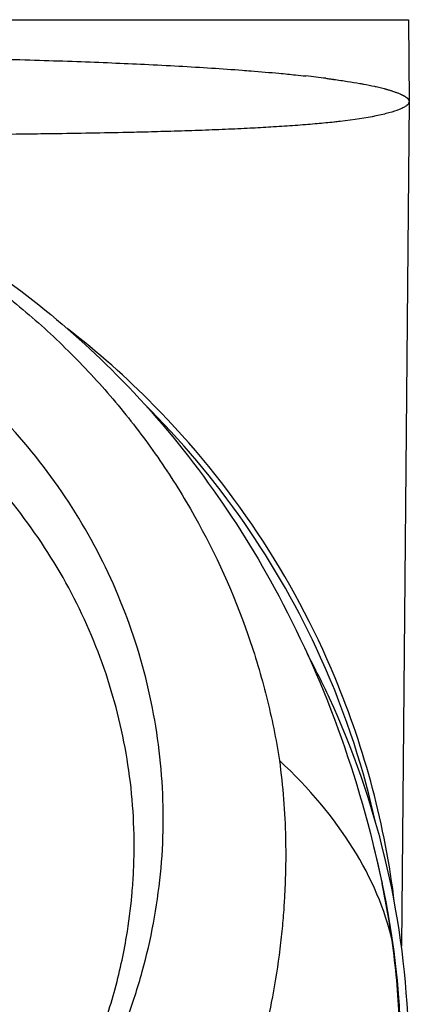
# Model space of a CAD drawing. Header units: millimetres. Extents: x 0 to 7374, y 0 to 4200.
# Tile 623 of 656: x 3930 to 3953, y 2922 to 2978. Entities that reach past the tile are written whole.
import ezdxf

# ---------------------------------------------------------------- set-up
doc = ezdxf.new("R2010")
doc.units = ezdxf.units.MM
doc.header["$LTSCALE"] = 0.2

# ---------------------------------------------------------------- blocks, each defined once
blk = doc.blocks.new('A$Cccaa745f')
for p, q in [((0.5, 2070.7), (49.471, 2070.7)), ((49.471, 2070.7), (49.512, 2066)), ((49.512, 2066), (49.06, 2017.493)), ((29.221, 2052.38), (29.221, 2052.38)), ((30.002, 2042.946), (30.002, 2042.948)), ((30.481, 2042.187), (30.481, 2042.187)), ((35.223, 2021.514), (35.223, 2021.514)), ((33.93, 2015.15), (33.931, 2015.15))]:
    blk.add_line(p, q)
for centre, major_axis, ratio, start_param, end_param in [((-0.074, 2064.718), (49.62, 1.193), 0.072333, 0.442659, 0.49387), ((-19.158, 2000.007), (58.611, 39.876), 0.816183, 0.109071, 0.109073), ((34, 2040.133), (-2.55, 0), 0.707107, 6.116439, 6.116925), ((34, 2039.638), (-2.55, 0), 0.707107, 5.948188, 5.948587), ((34, 2040.133), (-2.55, 0), 0.707107, 0.842734, 0.843313), ((34, 2038.224), (6.5, 0), 0.707107, 4.374146, 4.374177), ((21.571, 2019.539), (26.808, -7.911), 0.638718, 0.341438, 0.907474)]:
    blk.add_ellipse(centre, major_axis=major_axis, ratio=ratio, start_param=start_param, end_param=end_param)
for points, knots in [([(-36.588, 2068.02), (-35.941, 2068.057), (-35.276, 2068.092), (-34.499, 2068.13), (-34.405, 2068.135), (-33.605, 2068.173), (-32.877, 2068.205), (-31.379, 2068.266), (-30.61, 2068.295), (-29.036, 2068.35), (-28.23, 2068.375), (-27.255, 2068.403), (-27.103, 2068.407), (-26.133, 2068.435), (-25.297, 2068.456), (-23.917, 2068.488), (-23.383, 2068.499), (-22.137, 2068.524), (-21.421, 2068.537), (-20.333, 2068.556), (-19.968, 2068.561), (-19.416, 2068.57), (-19.232, 2068.572), (-18.955, 2068.576), (-18.862, 2068.578), (-18.733, 2068.579), (-18.693, 2068.58), (-18.611, 2068.581), (-18.569, 2068.582), (-18.518, 2068.582), (-18.503, 2068.583), (-18.152, 2068.587), (-17.802, 2068.592), (-17.081, 2068.6), (-16.71, 2068.604), (-15.951, 2068.612), (-15.562, 2068.615), (-14.77, 2068.622), (-14.366, 2068.625), (-13.541, 2068.631), (-13.12, 2068.634), (-12.264, 2068.639), (-11.829, 2068.641), (-11.157, 2068.645), (-10.928, 2068.646), (-10.25, 2068.649), (-9.794, 2068.651), (-8.868, 2068.655), (-8.398, 2068.656), (-7.444, 2068.659), (-6.961, 2068.661), (-5.968, 2068.663), (-5.458, 2068.664), (-4.442, 2068.666), (-3.938, 2068.666), (-2.919, 2068.667), (-2.403, 2068.668), (-1.363, 2068.668), (-0.839, 2068.668), (-0.205, 2068.669), (-0.103, 2068.669), (0.54, 2068.669), (1.073, 2068.668), (2.128, 2068.668), (2.651, 2068.668), (3.685, 2068.667), (4.197, 2068.666), (5.209, 2068.664), (5.709, 2068.663), (6.7, 2068.661), (7.191, 2068.66), (8.158, 2068.657), (8.635, 2068.655), (9.575, 2068.652), (10.039, 2068.65), (10.56, 2068.648), (10.628, 2068.647), (11.155, 2068.645), (11.603, 2068.643), (12.483, 2068.638), (12.914, 2068.635), (13.762, 2068.629), (14.178, 2068.626), (14.708, 2068.622), (14.832, 2068.621), (15.361, 2068.617), (15.756, 2068.613), (16.367, 2068.607), (16.592, 2068.605), (17.107, 2068.6), (17.394, 2068.597), (17.814, 2068.591), (17.952, 2068.59), (18.156, 2068.587), (18.224, 2068.586), (18.321, 2068.585), (18.345, 2068.585), (18.394, 2068.584), (18.419, 2068.584), (18.463, 2068.583), (18.476, 2068.583), (19.38, 2068.571), (20.256, 2068.557), (21.97, 2068.528), (22.808, 2068.511), (24.444, 2068.476), (25.243, 2068.457), (26.794, 2068.417), (27.548, 2068.395), (29.015, 2068.35), (29.73, 2068.326), (31.115, 2068.276), (31.786, 2068.25), (33.081, 2068.196), (33.704, 2068.168), (34.987, 2068.107), (35.646, 2068.073), (36.929, 2068.001), (37.554, 2067.963), (38.766, 2067.885), (39.354, 2067.843), (40.093, 2067.788), (40.262, 2067.775), (40.986, 2067.717), (41.521, 2067.672), (42.362, 2067.594), (42.682, 2067.563), (43.19, 2067.511), (43.385, 2067.49), (43.575, 2067.469)], [0.2282035, 0.2282035, 0.2282035, 0.2282035, 0.2473815, 0.2473815, 0.25, 0.25, 0.2696778, 0.2696778, 0.2893201, 0.2893201, 0.3089132, 0.3089132, 0.3125, 0.3125, 0.3318032, 0.3318032, 0.34375, 0.34375, 0.359375, 0.359375, 0.3671875, 0.3671875, 0.3710937, 0.3710937, 0.3730469, 0.3730469, 0.3738102, 0.3738102, 0.3746345, 0.3746345, 0.375, 0.375, 0.3849805, 0.3849805, 0.3948442, 0.3948442, 0.4045824, 0.4045824, 0.4141239, 0.4141239, 0.4235502, 0.4235502, 0.4328035, 0.4328035, 0.4375, 0.4375, 0.4465396, 0.4465396, 0.4554532, 0.4554532, 0.4642451, 0.4642451, 0.4731838, 0.4731838, 0.4816932, 0.4816932, 0.4901115, 0.4901115, 0.4984082, 0.4984082, 0.5, 0.5, 0.508383, 0.508383, 0.5168679, 0.5168679, 0.525459, 0.525459, 0.5341608, 0.5341608, 0.5430317, 0.5430317, 0.5520062, 0.5520062, 0.5611287, 0.5611287, 0.5625, 0.5625, 0.5718007, 0.5718007, 0.5812142, 0.5812142, 0.5907894, 0.5907894, 0.59375, 0.59375, 0.6035307, 0.6035307, 0.609375, 0.609375, 0.6171875, 0.6171875, 0.6210937, 0.6210937, 0.6230469, 0.6230469, 0.6239033, 0.6239033, 0.6246831, 0.6246831, 0.625, 0.625, 0.6436638, 0.6436638, 0.662081, 0.662081, 0.6802549, 0.6802549, 0.6980706, 0.6980706, 0.7157013, 0.7157013, 0.7330496, 0.7330496, 0.75, 0.75, 0.7688703, 0.7688703, 0.7877826, 0.7877826, 0.8067597, 0.8067597, 0.8125, 0.8125, 0.8315225, 0.8315225, 0.84375, 0.84375, 0.8515656, 0.8515656, 0.8515656, 0.8515656]), ([(44.727, 2067.333), (44.8, 2067.323), (44.873, 2067.314), (44.943, 2067.305), (45.015, 2067.295), (45.085, 2067.286), (45.153, 2067.277), (45.16, 2067.275), (45.168, 2067.274), (45.176, 2067.273), (45.448, 2067.236), (45.71, 2067.198), (45.962, 2067.159), (46.211, 2067.12), (46.451, 2067.08), (46.679, 2067.039), (46.748, 2067.027), (46.816, 2067.015), (46.883, 2067.002), (47.103, 2066.961), (47.311, 2066.919), (47.508, 2066.876), (47.54, 2066.869), (47.571, 2066.862), (47.603, 2066.855), (47.714, 2066.83), (47.822, 2066.805), (47.925, 2066.779), (47.977, 2066.766), (48.028, 2066.753), (48.077, 2066.74), (48.091, 2066.736), (48.107, 2066.732), (48.122, 2066.728), (48.137, 2066.724), (48.152, 2066.72), (48.167, 2066.716), (48.183, 2066.712), (48.198, 2066.708), (48.211, 2066.704), (48.215, 2066.703), (48.218, 2066.702), (48.222, 2066.701), (48.277, 2066.685), (48.333, 2066.669), (48.389, 2066.652), (48.444, 2066.636), (48.5, 2066.618), (48.555, 2066.6), (48.593, 2066.588), (48.631, 2066.575), (48.668, 2066.562), (48.721, 2066.543), (48.774, 2066.524), (48.827, 2066.503), (48.847, 2066.496), (48.867, 2066.488), (48.887, 2066.48), (48.922, 2066.465), (48.957, 2066.45), (48.991, 2066.435), (49.008, 2066.428), (49.025, 2066.42), (49.042, 2066.412), (49.05, 2066.408), (49.059, 2066.404), (49.067, 2066.4), (49.07, 2066.399), (49.074, 2066.397), (49.078, 2066.395), (49.083, 2066.393), (49.087, 2066.391), (49.09, 2066.389), (49.09, 2066.389), (49.091, 2066.389), (49.091, 2066.389), (49.099, 2066.385), (49.108, 2066.38), (49.119, 2066.375), (49.13, 2066.37), (49.142, 2066.363), (49.155, 2066.356), (49.169, 2066.349), (49.184, 2066.341), (49.2, 2066.332), (49.211, 2066.326), (49.222, 2066.319), (49.233, 2066.313), (49.244, 2066.306), (49.255, 2066.3), (49.266, 2066.293), (49.277, 2066.286), (49.288, 2066.279), (49.299, 2066.271), (49.31, 2066.264), (49.321, 2066.257), (49.332, 2066.249), (49.341, 2066.243), (49.349, 2066.236), (49.358, 2066.23), (49.364, 2066.225), (49.369, 2066.221), (49.374, 2066.217), (49.38, 2066.213), (49.385, 2066.209), (49.389, 2066.205), (49.392, 2066.203), (49.394, 2066.201), (49.396, 2066.199), (49.4, 2066.195), (49.404, 2066.191), (49.408, 2066.188), (49.409, 2066.187), (49.41, 2066.187), (49.41, 2066.186), (49.414, 2066.182), (49.418, 2066.179), (49.421, 2066.175), (49.421, 2066.175), (49.422, 2066.174), (49.422, 2066.174), (49.426, 2066.171), (49.429, 2066.167), (49.431, 2066.164), (49.434, 2066.161), (49.437, 2066.158), (49.439, 2066.155), (49.441, 2066.153), (49.442, 2066.152), (49.443, 2066.15), (49.444, 2066.148), (49.445, 2066.147), (49.446, 2066.145), (49.447, 2066.143), (49.448, 2066.142), (49.449, 2066.141), (49.449, 2066.141), (49.449, 2066.14), (49.451, 2066.137), (49.452, 2066.135), (49.454, 2066.13), (49.457, 2066.125), (49.457, 2066.124), (49.458, 2066.123), (49.458, 2066.122), (49.46, 2066.118), (49.462, 2066.113), (49.465, 2066.107), (49.466, 2066.104), (49.468, 2066.101), (49.469, 2066.098), (49.471, 2066.095), (49.472, 2066.091), (49.474, 2066.086), (49.475, 2066.084), (49.476, 2066.083), (49.477, 2066.081), (49.478, 2066.077), (49.48, 2066.073), (49.481, 2066.07), (49.482, 2066.068), (49.483, 2066.066), (49.483, 2066.065), (49.486, 2066.057), (49.489, 2066.05), (49.492, 2066.044), (49.496, 2066.034), (49.499, 2066.026), (49.502, 2066.019), (49.506, 2066.011), (49.509, 2066.005), (49.512, 2066)], [0.8679583, 0.8679583, 0.8679583, 0.8679583, 0.8712576, 0.8712576, 0.8712576, 0.8746229, 0.8746229, 0.8746229, 0.875, 0.875, 0.875, 0.8886334, 0.8886334, 0.8886334, 0.9021671, 0.9021671, 0.9021671, 0.90625, 0.90625, 0.90625, 0.9196893, 0.9196893, 0.9196893, 0.921875, 0.921875, 0.921875, 0.9296875, 0.9296875, 0.9296875, 0.9335937, 0.9335937, 0.9335937, 0.9347259, 0.9347259, 0.9347259, 0.9358596, 0.9358596, 0.9358596, 0.9371085, 0.9371085, 0.9371085, 0.9375, 0.9375, 0.9375, 0.9433981, 0.9433981, 0.9433981, 0.949206, 0.949206, 0.949206, 0.953125, 0.953125, 0.953125, 0.9587541, 0.9587541, 0.9587541, 0.9609375, 0.9609375, 0.9609375, 0.9648437, 0.9648437, 0.9648437, 0.9667969, 0.9667969, 0.9667969, 0.9677734, 0.9677734, 0.9677734, 0.968175, 0.968175, 0.968175, 0.9686394, 0.9686394, 0.9686394, 0.96875, 0.96875, 0.96875, 0.9713066, 0.9713066, 0.9713066, 0.9739346, 0.9739346, 0.9739346, 0.9765625, 0.9765625, 0.9765625, 0.9783835, 0.9783835, 0.9783835, 0.9800799, 0.9800799, 0.9800799, 0.9817089, 0.9817089, 0.9817089, 0.9832413, 0.9832413, 0.9832413, 0.984375, 0.984375, 0.984375, 0.9851538, 0.9851538, 0.9851538, 0.9859531, 0.9859531, 0.9859531, 0.9863281, 0.9863281, 0.9863281, 0.987151, 0.987151, 0.987151, 0.9873047, 0.9873047, 0.9873047, 0.9881847, 0.9881847, 0.9881847, 0.9882812, 0.9882812, 0.9882812, 0.9891888, 0.9891888, 0.9891888, 0.9902344, 0.9902344, 0.9902344, 0.9907732, 0.9907732, 0.9907732, 0.9913333, 0.9913333, 0.9913333, 0.9920017, 0.9920017, 0.9920017, 0.9930513, 0.9930513, 0.9930513, 0.99398, 0.99398, 0.99398, 0.9941406, 0.9941406, 0.9941406, 0.994795, 0.994795, 0.994795, 0.9951172, 0.9951172, 0.9951172, 0.9954607, 0.9954607, 0.9954607, 0.9956055, 0.9956055, 0.9956055, 0.995912, 0.995912, 0.995912, 0.9960937, 0.9960937, 0.9960937, 0.9970703, 0.9970703, 0.9970703, 0.9984527, 0.9984527, 0.9984527, 0.9999986, 0.9999986, 0.9999986, 0.9999986]), ([(49.512, 2066), (49.511, 2065.997), (49.509, 2065.995), (49.508, 2065.992), (49.507, 2065.99), (49.506, 2065.988), (49.504, 2065.986), (49.503, 2065.983), (49.502, 2065.981), (49.501, 2065.979), (49.5, 2065.977), (49.499, 2065.975), (49.498, 2065.972), (49.497, 2065.97), (49.495, 2065.967), (49.494, 2065.965), (49.493, 2065.963), (49.492, 2065.96), (49.491, 2065.958), (49.491, 2065.957), (49.491, 2065.957), (49.49, 2065.956), (49.488, 2065.95), (49.485, 2065.944), (49.482, 2065.937), (49.48, 2065.932), (49.478, 2065.926), (49.476, 2065.92), (49.472, 2065.909), (49.467, 2065.896), (49.462, 2065.884), (49.46, 2065.879), (49.458, 2065.873), (49.456, 2065.868), (49.453, 2065.861), (49.449, 2065.854), (49.446, 2065.849), (49.445, 2065.847), (49.444, 2065.845), (49.443, 2065.844), (49.44, 2065.84), (49.437, 2065.837), (49.434, 2065.834), (49.433, 2065.832), (49.432, 2065.831), (49.43, 2065.83), (49.427, 2065.826), (49.423, 2065.824), (49.419, 2065.821), (49.419, 2065.82), (49.418, 2065.819), (49.417, 2065.819), (49.413, 2065.816), (49.409, 2065.813), (49.405, 2065.809), (49.395, 2065.801), (49.385, 2065.793), (49.374, 2065.784), (49.354, 2065.767), (49.333, 2065.751), (49.311, 2065.735), (49.262, 2065.702), (49.206, 2065.669), (49.142, 2065.637), (49.139, 2065.635), (49.136, 2065.633), (49.133, 2065.632), (49.071, 2065.601), (49.003, 2065.571), (48.928, 2065.541), (48.765, 2065.478), (48.571, 2065.414), (48.345, 2065.351), (48.126, 2065.29), (47.877, 2065.231), (47.599, 2065.174), (47.035, 2065.059), (46.349, 2064.953), (45.54, 2064.858), (45.433, 2064.845), (45.324, 2064.833), (45.213, 2064.821)], [0.0000012, 0.0000012, 0.0000012, 0.0000012, 0.0006634, 0.0006634, 0.0006634, 0.0012352, 0.0012352, 0.0012352, 0.0017554, 0.0017554, 0.0017554, 0.0022298, 0.0022298, 0.0022298, 0.0027873, 0.0027873, 0.0027873, 0.0032053, 0.0032053, 0.0032053, 0.0033621, 0.0033621, 0.0033621, 0.0044596, 0.0044596, 0.0044596, 0.0053076, 0.0053076, 0.0053076, 0.0070263, 0.0070263, 0.0070263, 0.0077993, 0.0077993, 0.0077993, 0.0089283, 0.0089283, 0.0089283, 0.009286, 0.009286, 0.009286, 0.010136, 0.010136, 0.010136, 0.010538, 0.010538, 0.010538, 0.0115703, 0.0115703, 0.0115703, 0.01179, 0.01179, 0.01179, 0.0128504, 0.0128504, 0.0128504, 0.0155461, 0.0155461, 0.0155461, 0.0202733, 0.0202733, 0.0202733, 0.030516, 0.030516, 0.030516, 0.0310127, 0.0310127, 0.0310127, 0.0407587, 0.0407587, 0.0407587, 0.0619372, 0.0619372, 0.0619372, 0.0824093, 0.0824093, 0.0824093, 0.1238262, 0.1238262, 0.1238262, 0.1293007, 0.1293007, 0.1293007, 0.1293007]), ([(0.015, 2064.775), (1.464, 2064.776), (2.917, 2064.688), (5.908, 2064.342), (7.466, 2064.069), (10.362, 2063.402), (11.688, 2063.032), (13.364, 2062.48), (13.718, 2062.36), (14.309, 2062.152), (14.564, 2062.059), (15.417, 2061.741), (16.007, 2061.508), (18.336, 2060.531), (20.05, 2059.689), (25.82, 2056.435), (29.573, 2053.491), (36.347, 2046.643), (39.36, 2042.499), (44.559, 2032.96), (46.638, 2027.322), (47.949, 2021.093)], [0, 0, 0, 0, 0.434763, 0.434763, 0.931952, 0.931952, 1.378389, 1.378389, 1.489808, 1.489808, 1.579373, 1.579373, 1.78263, 1.78263, 2.393193, 2.393193, 3.952292, 3.952292, 5.750953, 5.750953, 7.846498, 7.846498, 7.846498, 7.846498]), ([(0.032, 2064.548), (1.304, 2064.547), (2.56, 2064.476), (4.121, 2064.301), (4.436, 2064.262), (5.063, 2064.178), (5.376, 2064.132), (6.314, 2063.983), (6.936, 2063.864), (8.174, 2063.604), (8.791, 2063.461), (9.71, 2063.224), (10.015, 2063.142), (10.624, 2062.971), (10.928, 2062.884), (11.533, 2062.701), (11.834, 2062.605), (12.436, 2062.41), (12.736, 2062.31), (13.631, 2061.999), (14.223, 2061.778), (15.986, 2061.08), (17.14, 2060.566), (19.403, 2059.446), (20.509, 2058.84), (22.666, 2057.533), (23.716, 2056.836), (25.755, 2055.359), (26.742, 2054.577), (28.171, 2053.348), (28.638, 2052.928), (29.554, 2052.068), (30.002, 2051.628), (30.88, 2050.732), (31.31, 2050.275), (32.147, 2049.342), (32.554, 2048.865), (33.746, 2047.413), (34.5, 2046.412), (35.914, 2044.348), (36.574, 2043.285), (38.41, 2040.02), (39.439, 2037.738), (40.664, 2034.21), (41.018, 2033.016), (41.623, 2030.605), (41.869, 2029.386), (42.059, 2028.159)], [0.040594, 0.040594, 0.040594, 0.040594, 4.522911, 4.522911, 5.653639, 5.653639, 6.784367, 6.784367, 9.045822, 9.045822, 11.307278, 11.307278, 12.438006, 12.438006, 13.568733, 13.568733, 14.699461, 14.699461, 15.830189, 15.830189, 18.091644, 18.091644, 22.614556, 22.614556, 27.137467, 27.137467, 31.660378, 31.660378, 36.183289, 36.183289, 38.444745, 38.444745, 40.7062, 40.7062, 42.967656, 42.967656, 45.229111, 45.229111, 49.752022, 49.752022, 54.274933, 54.274933, 63.320756, 63.320756, 67.843667, 67.843667, 72.366578, 72.366578, 72.366578, 72.366578]), ([(44.103, 2064.712), (43.741, 2064.68), (43.362, 2064.649), (42.965, 2064.62), (42.569, 2064.592), (42.155, 2064.564), (41.724, 2064.538), (41.332, 2064.515), (40.927, 2064.492), (40.507, 2064.471), (40.466, 2064.469), (40.425, 2064.467), (40.384, 2064.465), (39.923, 2064.441), (39.445, 2064.419), (38.952, 2064.398), (38.46, 2064.378), (37.952, 2064.358), (37.429, 2064.339), (36.909, 2064.321), (36.373, 2064.303), (35.823, 2064.287), (35.574, 2064.279), (35.321, 2064.272), (35.065, 2064.265), (34.83, 2064.259), (34.593, 2064.252), (34.352, 2064.246), (33.932, 2064.236), (33.504, 2064.226), (33.069, 2064.216), (32.383, 2064.201), (31.68, 2064.188), (30.959, 2064.175), (30.239, 2064.163), (29.502, 2064.152), (28.749, 2064.142), (28.252, 2064.135), (27.748, 2064.128), (27.238, 2064.122), (27.211, 2064.122), (27.184, 2064.122), (27.158, 2064.121)], [0.1464651, 0.1464651, 0.1464651, 0.1464651, 0.1623285, 0.1623285, 0.1623285, 0.1781548, 0.1781548, 0.1781548, 0.1925257, 0.1925257, 0.1925257, 0.1939324, 0.1939324, 0.1939324, 0.2096337, 0.2096337, 0.2096337, 0.2252871, 0.2252871, 0.2252871, 0.2408745, 0.2408745, 0.2408745, 0.2479503, 0.2479503, 0.2479503, 0.2544659, 0.2544659, 0.2544659, 0.2658726, 0.2658726, 0.2658726, 0.2838489, 0.2838489, 0.2838489, 0.3018277, 0.3018277, 0.3018277, 0.3136971, 0.3136971, 0.3136971, 0.3143149, 0.3143149, 0.3143149, 0.3143149]), ([(45.213, 2064.821), (45.205, 2064.82), (45.196, 2064.819), (45.188, 2064.818), (44.882, 2064.785), (44.559, 2064.753), (44.221, 2064.722), (44.182, 2064.718), (44.142, 2064.715), (44.103, 2064.712)], [0.12930073, 0.12930073, 0.12930073, 0.12930073, 0.12970615, 0.12970615, 0.12970615, 0.14473277, 0.14473277, 0.14473277, 0.14646511, 0.14646511, 0.14646511, 0.14646511]), ([(27.158, 2064.121), (27.087, 2064.12), (27.016, 2064.12), (26.945, 2064.119), (26.173, 2064.11), (25.387, 2064.102), (24.587, 2064.094), (23.7, 2064.086), (22.797, 2064.078), (21.879, 2064.072), (21.032, 2064.066), (20.172, 2064.062), (19.302, 2064.058), (19.23, 2064.057), (19.157, 2064.057), (19.085, 2064.057), (18.907, 2064.056), (18.729, 2064.055), (18.55, 2064.055), (18.175, 2064.054), (17.797, 2064.053), (17.418, 2064.052), (16.858, 2064.051), (16.294, 2064.05), (15.727, 2064.048), (15.285, 2064.048), (14.841, 2064.047), (14.396, 2064.045), (13.861, 2064.044), (13.323, 2064.042), (12.783, 2064.04), (12.243, 2064.038), (11.701, 2064.036), (11.156, 2064.034), (10.687, 2064.032), (10.217, 2064.031), (9.746, 2064.031), (9.651, 2064.03), (9.556, 2064.03), (9.461, 2064.03), (9.124, 2064.03), (8.787, 2064.029), (8.449, 2064.029)], [0.3143149, 0.3143149, 0.3143149, 0.3143149, 0.3159582, 0.3159582, 0.3159582, 0.3338182, 0.3338182, 0.3338182, 0.353631, 0.353631, 0.353631, 0.3719188, 0.3719188, 0.3719188, 0.3734437, 0.3734437, 0.3734437, 0.3771714, 0.3771714, 0.3771714, 0.3850097, 0.3850097, 0.3850097, 0.3965885, 0.3965885, 0.3965885, 0.4056024, 0.4056024, 0.4056024, 0.4164303, 0.4164303, 0.4164303, 0.4272531, 0.4272531, 0.4272531, 0.4365614, 0.4365614, 0.4365614, 0.4384353, 0.4384353, 0.4384353, 0.4450731, 0.4450731, 0.4450731, 0.4450731]), ([(32.148, 2010.562), (32.167, 2010.604), (32.186, 2010.644), (32.205, 2010.685), (32.612, 2011.549), (32.981, 2012.429), (33.312, 2013.322), (33.643, 2014.216), (33.935, 2015.122), (34.189, 2016.038), (34.696, 2017.871), (35.047, 2019.744), (35.234, 2021.631), (35.328, 2022.574), (35.381, 2023.52), (35.392, 2024.467), (35.403, 2025.414), (35.373, 2026.361), (35.301, 2027.305), (35.23, 2028.249), (35.117, 2029.19), (34.965, 2030.124), (34.812, 2031.058), (34.62, 2031.986), (34.388, 2032.905), (33.924, 2034.743), (33.303, 2036.543), (32.532, 2038.283), (31.76, 2040.023), (30.837, 2041.701), (29.773, 2043.292), (28.709, 2044.884), (27.507, 2046.39), (26.186, 2047.791), (24.864, 2049.192), (23.423, 2050.489), (21.881, 2051.663), (20.339, 2052.837), (18.696, 2053.887), (16.972, 2054.796), (15.248, 2055.706), (13.445, 2056.476), (11.589, 2057.098), (10.661, 2057.409), (9.72, 2057.684), (8.768, 2057.92), (7.817, 2058.157), (6.856, 2058.355), (5.888, 2058.515), (4.92, 2058.675), (3.945, 2058.796), (2.967, 2058.877), (1.988, 2058.959), (1.007, 2059), (0.025, 2059)], [-68.568312, -68.568312, -68.568312, -68.568312, -68.433559, -68.433559, -68.433559, -65.582035, -65.582035, -65.582035, -62.730546, -62.730546, -62.730546, -57.027651, -57.027651, -57.027651, -54.176238, -54.176238, -54.176238, -51.32484, -51.32484, -51.32484, -48.473455, -48.473455, -48.473455, -45.622079, -45.622079, -45.622079, -39.919344, -39.919344, -39.919344, -34.216628, -34.216628, -34.216628, -28.513912, -28.513912, -28.513912, -22.811186, -22.811186, -22.811186, -17.109019, -17.109019, -17.109019, -11.406013, -11.406013, -11.406013, -8.554509, -8.554509, -8.554509, -5.703006, -5.703006, -5.703006, -2.851503, -2.851503, -2.851503, 0, 0, 0, 0]), ([(33.723, 2023.25), (33.723, 2024.141), (33.685, 2025.03), (33.532, 2026.807), (33.417, 2027.694), (33.109, 2029.456), (32.917, 2030.33), (32.229, 2032.926), (31.622, 2034.621), (30.122, 2037.891), (29.231, 2039.466), (27.187, 2042.451), (26.037, 2043.863), (23.511, 2046.485), (22.135, 2047.696), (19.197, 2049.887), (17.635, 2050.867), (14.369, 2052.573), (12.663, 2053.297), (10.031, 2054.18), (9.141, 2054.441), (7.343, 2054.892), (6.435, 2055.082), (4.605, 2055.394), (3.685, 2055.516), (1.835, 2055.682), (0.907, 2055.725), (-0.021, 2055.726)], [-54.164792, -54.164792, -54.164792, -54.164792, -51.327057, -51.327057, -48.475553, -48.475553, -45.62405, -45.62405, -39.921044, -39.921044, -34.218038, -34.218038, -28.515031, -28.515031, -22.812025, -22.812025, -17.109019, -17.109019, -11.406013, -11.406013, -8.554509, -8.554509, -5.703006, -5.703006, -2.851503, -2.851503, 0, 0, 0, 0]), ([(48.667, 2019.972), (48.126, 2024.409), (46.98, 2028.763), (42.826, 2038.743), (39.284, 2044.068), (33.287, 2050.148), (31.632, 2051.615), (29.888, 2052.964)], [0.588379, 0.588379, 0.588379, 0.588379, 1.933492, 1.933492, 3.830961, 3.830961, 4.494072, 4.494072, 4.494072, 4.494072]), ([(47.591, 2024.557), (46.948, 2027.457), (45.954, 2030.692), (41.975, 2039.496), (38.536, 2044.452), (34.28, 2048.662)], [-6.668171, -6.668171, -6.668171, -6.668171, -5.56052, -5.56052, -3.785311, -3.785311, -3.785311, -3.785311]), ([(49.449, 2013), (49.185, 2019.48), (47.652, 2025.849), (44.529, 2032.602), (44.11, 2033.444), (43.667, 2034.273)], [0.000001, 0.000001, 0.000001, 0.000001, 1.945677, 1.945677, 2.227605, 2.227605, 2.227605, 2.227605]), ([(42.059, 2028.159), (42.258, 2026.679), (42.375, 2025.19), (42.411, 2023.602), (42.413, 2023.496), (42.416, 2023.296), (42.418, 2023.19), (42.421, 2022.842), (42.421, 2022.605), (42.417, 2022.228), (42.415, 2022.099), (42.409, 2021.833), (42.406, 2021.695), (42.398, 2021.424), (42.393, 2021.269), (42.375, 2020.791), (42.359, 2020.45), (42.329, 2019.932), (42.317, 2019.754), (42.276, 2019.184), (42.242, 2018.768), (42.179, 2018.135), (42.156, 2017.918), (42.103, 2017.458), (42.073, 2017.215), (41.92, 2016.061), (41.77, 2015.162), (41.321, 2012.903), (40.989, 2011.565), (40.495, 2009.92), (40.392, 2009.592), (40.205, 2009.019), (40.122, 2008.774), (39.914, 2008.172), (39.781, 2007.802), (39.574, 2007.253), (39.5, 2007.062), (39.367, 2006.726), (39.297, 2006.556), (39.214, 2006.364)], [0.000001, 0.000001, 0.000001, 0.000001, 0.459845, 0.459845, 0.490124, 0.490124, 0.524295, 0.524295, 0.602479, 0.602479, 0.643353, 0.643353, 0.68688, 0.68688, 0.72888, 0.72888, 0.818806, 0.818806, 0.866234, 0.866234, 0.970185, 0.970185, 1.024501, 1.024501, 1.085479, 1.085479, 1.314387, 1.314387, 1.655571, 1.655571, 1.740734, 1.740734, 1.804398, 1.804398, 1.898088, 1.898088, 1.945861, 1.945861, 1.995852, 1.995852, 1.995852, 1.995852]), ([(30.818, 2010.043), (31.285, 2011.063), (31.712, 2012.132), (32.438, 2014.292), (32.743, 2015.389), (33.101, 2017.015), (33.202, 2017.533), (33.42, 2018.832), (33.522, 2019.616), (33.629, 2020.794), (33.658, 2021.189), (33.7, 2021.977), (33.714, 2022.372), (33.722, 2022.927), (33.723, 2023.088), (33.723, 2023.25)], [-1.368776, -1.368776, -1.368776, -1.368776, -1.011164, -1.011164, -0.65676, -0.65676, -0.492299, -0.492299, -0.245652, -0.245652, -0.122737, -0.122737, 0, 0, 0.050249, 0.050249, 0.050249, 0.050249]), ([(0, 1962), (2.151, 1962), (4.302, 1962.143), (8.531, 1962.701), (10.609, 1963.117), (14.634, 1964.19), (16.582, 1964.847), (20.312, 1966.363), (22.095, 1967.221), (24.632, 1968.63), (25.456, 1969.12), (27.057, 1970.136), (27.834, 1970.662), (29.343, 1971.746), (30.074, 1972.304), (31.492, 1973.449), (32.177, 1974.035), (33.504, 1975.233), (34.144, 1975.844), (35.38, 1977.088), (35.976, 1977.722), (36.838, 1978.686), (37.119, 1979.01), (37.672, 1979.663), (37.943, 1979.991), (38.739, 1980.983), (39.249, 1981.653), (40.226, 1983.008), (40.694, 1983.693), (41.365, 1984.731), (41.584, 1985.078), (42.011, 1985.776), (42.219, 1986.127), (42.626, 1986.831), (42.825, 1987.184), (43.212, 1987.894), (43.4, 1988.25), (43.768, 1988.965), (43.946, 1989.323), (44.294, 1990.043), (44.463, 1990.404), (44.956, 1991.49), (45.265, 1992.219), (45.7, 1993.317), (45.84, 1993.685), (46.112, 1994.421), (46.242, 1994.789), (46.432, 1995.344), (46.494, 1995.529), (46.615, 1995.899), (46.675, 1996.084), (46.851, 1996.641), (46.963, 1997.013), (47.286, 1998.131), (47.483, 1998.878), (48.02, 2001.128), (48.305, 2002.637), (48.733, 2005.664), (48.875, 2007.182), (48.982, 2009.463), (49, 2010.223), (49, 2011.364), (48.996, 2011.744), (48.978, 2012.505), (48.965, 2012.885), (48.877, 2014.785), (48.736, 2016.304), (48.523, 2017.817)], [161.380916, 161.380916, 161.380916, 161.380916, 166.944529, 166.944529, 172.508142, 172.508142, 178.071755, 178.071755, 183.635368, 183.635368, 186.417174, 186.417174, 189.198981, 189.198981, 191.980788, 191.980788, 194.762594, 194.762594, 197.544401, 197.544401, 200.326207, 200.326207, 201.71711, 201.71711, 203.108014, 203.108014, 205.88982, 205.88982, 208.671627, 208.671627, 210.06253, 210.06253, 211.453433, 211.453433, 212.844336, 212.844336, 214.23524, 214.23524, 215.626143, 215.626143, 217.017046, 217.017046, 219.798853, 219.798853, 221.189756, 221.189756, 222.580659, 222.580659, 223.276111, 223.276111, 223.971562, 223.971562, 225.362466, 225.362466, 228.144272, 228.144272, 233.707885, 233.707885, 239.271498, 239.271498, 242.053305, 242.053305, 243.444208, 243.444208, 244.835111, 244.835111, 250.398724, 250.398724, 250.398724, 250.398724])]:
    blk.add_open_spline(points, degree=3, knots=knots)
for points in [[(47.457, 2023.228), (48.981, 2017.292), (49.02, 2012.616), (49.004, 2011.283)], [(48.523, 2017.817), (48.37, 2018.912), (48.178, 2020.005), (47.949, 2021.093)]]:
    blk.add_open_spline(points, degree=3)

msp = doc.modelspace()

# ---------------------------------------------------------------- block references
msp.add_blockref('A$Cccaa745f', (3903.328, 907.397))

doc.saveas('drawing.dxf')
